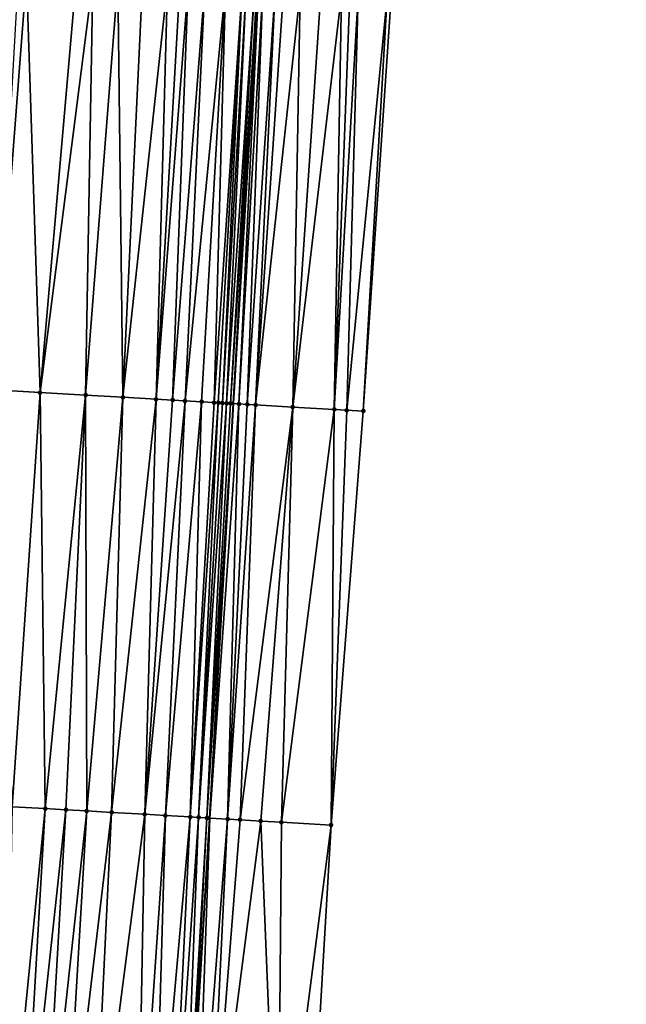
# Model space of a CAD drawing. Header units: feet. Extents: x 2004186 to 2014793, y 836912 to 864902.
# Tile 279 of 656: x 2010736 to 2010766, y 845492 to 845539. Entities that reach past the tile are written whole.
import ezdxf

# ---------------------------------------------------------------- set-up
doc = ezdxf.new("R2010")
doc.units = ezdxf.units.FT
doc.header["$LTSCALE"] = 100
doc.header["$MEASUREMENT"] = 0
for name, color, linetype, lineweight in [('EP_Travel Lane', 5, 'Continuous', 40), ('Road Shots', 4, 'Continuous', 200), ('Road X-Section', 30, 'Continuous', 13)]:
    doc.layers.add(name, color=color, linetype=linetype, lineweight=lineweight)
doc.layers.add('I-77 SB_MM21-27-Surface-Border', color=7, linetype='Continuous')
doc.layers.add('I-77 SB_MM21-27-Surface-TIN', color=7, linetype='Continuous')

msp = doc.modelspace()

# ---------------------------------------------------------------- linework, layer by layer
at = {"layer": 'EP_Travel Lane'}
msp.add_polyline3d([(2010744.358127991, 845480.7147733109, 423.5769885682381), (2010745.534212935, 845500.6996814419, 423.7606588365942), (2010746.68088083, 845520.6651301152, 423.9609386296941), (2010747.827557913, 845540.6307387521, 424.1726694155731), (2010748.983294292, 845560.5891102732, 424.3595046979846), (2010750.164753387, 845580.5422866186, 424.5882409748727), (2010751.363814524, 845600.5052830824, 424.8035812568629), (2010752.562837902, 845620.4676509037, 425.0224859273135), (2010753.709640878, 845640.5033577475, 425.1783189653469), (2010754.722310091, 845660.5657104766, 425.3402618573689), (2010755.649541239, 845680.5428112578, 425.5215840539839), (2010756.576771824, 845700.5198999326, 425.7281346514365), (2010757.434099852, 845720.5965337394, 425.9236886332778), (2010758.13467243, 845740.6864357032, 426.1131730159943), (2010758.747494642, 845760.674583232, 426.3211056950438), (2010759.360322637, 845780.6629193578, 426.544845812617), (2010759.911873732, 845800.7087032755, 426.7726035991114)], dxfattribs=at)
at = {"layer": 'I-77 SB_MM21-27-Surface-Border', "color": 3, "linetype": 'ByBlock', "lineweight": -2}
msp.add_polyline3d([(2010765.612790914, 845800.5724275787, 426.9969310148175), (2010764.693339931, 845780.510360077, 426.7571607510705), (2010764.730475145, 845760.5038426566, 426.556564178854), (2010763.967943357, 845740.5204124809, 426.3410789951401), (2010763.508761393, 845720.3702733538, 426.1403192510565), (2010763.077637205, 845700.223697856, 425.955961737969), (2010762.373039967, 845680.2364874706, 425.7596048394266), (2010761.668444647, 845660.2493194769, 425.5753225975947), (2010760.07808279, 845640.1645241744, 425.3755908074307), (2010759.750963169, 845620.0424899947, 425.1898245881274), (2010758.574292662, 845600.0789050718, 424.9711775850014), (2010757.197918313, 845580.1262338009, 424.7587169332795), (2010756.031774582, 845560.178611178, 424.5187878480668), (2010754.281156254, 845540.2588665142, 424.3115511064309), (2010752.9348203, 845520.3049360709, 424.06692475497), (2010751.388839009, 845500.362919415, 423.8273074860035), (2010750.221738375, 845480.3672347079, 423.6017408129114)], dxfattribs=at)
at = {"layer": 'I-77 SB_MM21-27-Surface-TIN', "color": 128, "linetype": 'ByBlock', "lineweight": -2}
for points in [[(2010736.710245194, 845541.2703456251, 424.0467850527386), (2010736.310906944, 845541.2933448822, 424.0395058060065), (2010735.164224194, 845521.3276375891, 423.8484890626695)], [(2010736.710245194, 845541.2703456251, 424.0467850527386), (2010735.164224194, 845521.3276375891, 423.8484890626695), (2010737.360594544, 845521.2013153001, 423.8671995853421)], [(2010739.106280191, 845541.1324457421, 424.0795816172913), (2010736.710245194, 845541.2703456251, 424.0467850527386), (2010737.360594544, 845521.2013153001, 423.8671995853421)], [(2010739.904956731, 845541.0864479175, 424.0940616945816), (2010739.106280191, 845541.1324457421, 424.0795816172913), (2010737.360594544, 845521.2013153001, 423.8671995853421)], [(2010739.904956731, 845541.0864479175, 424.0940616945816), (2010737.360594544, 845521.2013153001, 423.8671995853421), (2010739.556956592, 845521.0748484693, 423.901068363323)], [(2010741.102972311, 845541.0174645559, 424.1142607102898), (2010739.904956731, 845541.0864479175, 424.0940616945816), (2010739.556956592, 845521.0748484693, 423.901068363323)], [(2010741.102972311, 845541.0174645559, 424.1142607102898), (2010739.556956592, 845521.0748484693, 423.901068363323), (2010741.353984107, 845520.9714456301, 423.9214358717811)], [(2010741.102972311, 845541.0174645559, 424.1142607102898), (2010741.353984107, 845520.9714456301, 423.9214358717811), (2010742.300988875, 845540.9484983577, 424.1325077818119)], [(2010743.499007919, 845540.8795753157, 424.1458469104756), (2010742.300988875, 845540.9484983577, 424.1325077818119), (2010741.353984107, 845520.9714456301, 423.9214358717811)], [(2010743.499007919, 845540.8795753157, 424.1458469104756), (2010741.353984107, 845520.9714456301, 423.9214358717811), (2010742.951343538, 845520.8795605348, 423.936547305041)], [(2010744.09801708, 845540.8451075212, 424.1532299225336), (2010743.499007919, 845540.8795753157, 424.1458469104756), (2010742.951343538, 845520.8795605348, 423.936547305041)], [(2010744.497357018, 845540.8221376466, 424.1571676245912), (2010744.09801708, 845540.8451075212, 424.1532299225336), (2010742.951343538, 845520.8795605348, 423.936547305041)], [(2010744.497357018, 845540.8221376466, 424.1571676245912), (2010742.951343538, 845520.8795605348, 423.936547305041), (2010743.750023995, 845520.8336309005, 423.9427488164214)], [(2010745.296034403, 845540.7761545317, 424.1699748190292), (2010744.497357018, 845540.8221376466, 424.1571676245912), (2010743.750023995, 845520.8336309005, 423.9427488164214)], [(2010745.296034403, 845540.7761545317, 424.1699748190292), (2010743.750023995, 845520.8336309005, 423.9427488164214), (2010744.349032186, 845520.7991462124, 423.9513286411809)], [(2010746.294383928, 845540.7187242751, 424.1804525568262), (2010745.296034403, 845540.7761545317, 424.1699748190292), (2010744.349032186, 845520.7991462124, 423.9513286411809)], [(2010746.294383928, 845540.7187242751, 424.1804525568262), (2010744.349032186, 845520.7991462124, 423.9513286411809), (2010745.147714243, 845520.7532444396, 423.9546082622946)], [(2010746.294383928, 845540.7187242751, 424.1804525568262), (2010745.147714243, 845520.7532444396, 423.9546082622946), (2010745.746729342, 845520.7188800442, 423.9505728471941)], [(2010747.093068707, 845540.6728698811, 424.1786209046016), (2010746.294383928, 845540.7187242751, 424.1804525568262), (2010745.746729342, 845520.7188800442, 423.9505728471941)], [(2010747.093068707, 845540.6728698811, 424.1786209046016), (2010745.746729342, 845520.7188800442, 423.9505728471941), (2010745.946401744, 845520.7074374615, 423.9479466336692)], [(2010747.093068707, 845540.6728698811, 424.1786209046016), (2010745.946401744, 845520.7074374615, 423.9479466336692), (2010746.146073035, 845520.6959755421, 423.9473482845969)], [(2010747.292740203, 845540.6614115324, 424.1775659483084), (2010747.093068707, 845540.6728698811, 424.1786209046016), (2010746.146073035, 845520.6959755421, 423.9473482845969)], [(2010747.292740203, 845540.6614115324, 424.1775659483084), (2010746.146073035, 845520.6959755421, 423.9473482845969), (2010746.345742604, 845520.684483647, 423.9498935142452)], [(2010747.692085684, 845540.6385381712, 424.170527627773), (2010747.292740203, 845540.6614115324, 424.1775659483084), (2010746.345742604, 845520.684483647, 423.9498935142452)], [(2010747.692085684, 845540.6385381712, 424.170527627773), (2010746.345742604, 845520.684483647, 423.9498935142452), (2010746.545410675, 845520.6729656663, 423.9551743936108)], [(2010747.692085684, 845540.6385381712, 424.170527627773), (2010746.545410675, 845520.6729656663, 423.9551743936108), (2010747.827557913, 845540.6307387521, 424.1726694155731)], [(2010746.545410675, 845520.6729656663, 423.9551743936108), (2010746.68088083, 845520.6651301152, 423.9609386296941), (2010747.827557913, 845540.6307387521, 424.1726694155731)], [(2010747.891755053, 845540.6270427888, 424.1736843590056), (2010747.827557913, 845540.6307387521, 424.1726694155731), (2010746.68088083, 845520.6651301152, 423.9609386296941)], [(2010747.891755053, 845540.6270427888, 424.1736843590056), (2010746.68088083, 845520.6651301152, 423.9609386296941), (2010746.944743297, 845520.6498683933, 423.9721659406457)], [(2010748.091422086, 845540.6155067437, 424.1814654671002), (2010747.891755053, 845540.6270427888, 424.1736843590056), (2010746.944743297, 845520.6498683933, 423.9721659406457)], [(2010748.091422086, 845540.6155067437, 424.1814654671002), (2010746.944743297, 845520.6498683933, 423.9721659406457), (2010747.3440752, 845520.6267586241, 423.9904679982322)], [(2010748.690419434, 845540.5808332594, 424.2122407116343), (2010748.091422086, 845540.6155067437, 424.1814654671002), (2010747.3440752, 845520.6267586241, 423.9904679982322)], [(2010748.690419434, 845540.5808332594, 424.2122407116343), (2010747.3440752, 845520.6267586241, 423.9904679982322), (2010747.743409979, 845520.6036989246, 424.0035191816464)], [(2010749.089753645, 845540.5577636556, 424.2275201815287), (2010748.690419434, 845540.5808332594, 424.2122407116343), (2010747.743409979, 845520.6036989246, 424.0035191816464)], [(2010749.888425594, 845540.5116858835, 424.251092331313), (2010749.089753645, 845540.5577636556, 424.2275201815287), (2010747.743409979, 845520.6036989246, 424.0035191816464)], [(2010749.888425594, 845540.5116858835, 424.251092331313), (2010747.743409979, 845520.6036989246, 424.0035191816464), (2010749.540435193, 845520.5002560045, 424.0280900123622)], [(2010750.886773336, 845540.4542245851, 424.2651003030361), (2010749.888425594, 845540.5116858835, 424.251092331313), (2010749.540435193, 845520.5002560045, 424.0280900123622)], [(2010751.885123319, 845540.3968022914, 424.2746724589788), (2010750.886773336, 845540.4542245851, 424.2651003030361), (2010749.540435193, 845520.5002560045, 424.0280900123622)], [(2010751.885123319, 845540.3968022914, 424.2746724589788), (2010749.540435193, 845520.5002560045, 424.0280900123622), (2010751.537134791, 845520.385405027, 424.0464139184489)], [(2010752.284461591, 845540.3738034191, 424.2819079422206), (2010751.885123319, 845540.3968022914, 424.2746724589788), (2010751.537134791, 845520.385405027, 424.0464139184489)], [(2010752.683799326, 845540.3507951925, 424.2902072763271), (2010752.284461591, 845540.3738034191, 424.2819079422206), (2010751.537134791, 845520.385405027, 424.0464139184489)], [(2010752.683799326, 845540.3507951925, 424.2902072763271), (2010751.537134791, 845520.385405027, 424.0464139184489), (2010752.136144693, 845520.3509501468, 424.0518677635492)], [(2010752.683799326, 845540.3507951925, 424.2902072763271), (2010752.136144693, 845520.3509501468, 424.0518677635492), (2010754.081486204, 845540.2703500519, 424.3097414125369)], [(2010754.081486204, 845540.2703500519, 424.3097414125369), (2010752.136144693, 845520.3509501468, 424.0518677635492), (2010752.9348203, 845520.3049360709, 424.06692475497)], [(2010754.081486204, 845540.2703500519, 424.3097414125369), (2010752.9348203, 845520.3049360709, 424.06692475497), (2010754.281156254, 845540.2588665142, 424.3115511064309)], [(2010737.360594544, 845521.2013153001, 423.8671995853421), (2010735.164224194, 845521.3276375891, 423.8484890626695), (2010736.014238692, 845501.2470383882, 423.6831003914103)], [(2010737.360594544, 845521.2013153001, 423.8671995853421), (2010736.014238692, 845501.2470383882, 423.6831003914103), (2010737.611600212, 845501.1551896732, 423.6970710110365)], [(2010739.556956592, 845521.0748484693, 423.901068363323), (2010737.360594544, 845521.2013153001, 423.8671995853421), (2010737.611600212, 845501.1551896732, 423.6970710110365)], [(2010739.556956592, 845521.0748484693, 423.901068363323), (2010737.611600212, 845501.1551896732, 423.6970710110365), (2010738.609949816, 845501.0977607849, 423.7088431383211)], [(2010739.556956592, 845521.0748484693, 423.901068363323), (2010738.609949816, 845501.0977607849, 423.7088431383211), (2010739.60830056, 845501.0403517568, 423.7180392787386)], [(2010741.353984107, 845520.9714456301, 423.9214358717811), (2010739.556956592, 845521.0748484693, 423.901068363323), (2010739.60830056, 845501.0403517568, 423.7180392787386)], [(2010741.353984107, 845520.9714456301, 423.9214358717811), (2010739.60830056, 845501.0403517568, 423.7180392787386), (2010740.806320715, 845500.971448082, 423.7307402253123)], [(2010742.951343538, 845520.8795605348, 423.936547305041), (2010741.353984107, 845520.9714456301, 423.9214358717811), (2010740.806320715, 845500.971448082, 423.7307402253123)], [(2010742.951343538, 845520.8795605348, 423.936547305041), (2010740.806320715, 845500.971448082, 423.7307402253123), (2010742.4036838, 845500.8796266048, 423.741177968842)], [(2010743.750023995, 845520.8336309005, 423.9427488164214), (2010742.951343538, 845520.8795605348, 423.936547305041), (2010742.4036838, 845500.8796266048, 423.741177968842)], [(2010744.349032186, 845520.7991462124, 423.9513286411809), (2010743.750023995, 845520.8336309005, 423.9427488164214), (2010742.4036838, 845500.8796266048, 423.741177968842)], [(2010744.349032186, 845520.7991462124, 423.9513286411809), (2010742.4036838, 845500.8796266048, 423.741177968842), (2010743.402034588, 845500.8222183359, 423.7502756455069)], [(2010745.147714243, 845520.7532444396, 423.9546082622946), (2010744.349032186, 845520.7991462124, 423.9513286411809), (2010743.402034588, 845500.8222183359, 423.7502756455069)], [(2010745.147714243, 845520.7532444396, 423.9546082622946), (2010743.402034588, 845500.8222183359, 423.7502756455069), (2010744.600061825, 845500.7534379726, 423.746982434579)], [(2010745.746729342, 845520.7188800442, 423.9505728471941), (2010745.147714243, 845520.7532444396, 423.9546082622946), (2010744.600061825, 845500.7534379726, 423.746982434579)], [(2010745.946401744, 845520.7074374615, 423.9479466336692), (2010745.746729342, 845520.7188800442, 423.9505728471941), (2010744.600061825, 845500.7534379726, 423.746982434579)], [(2010745.946401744, 845520.7074374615, 423.9479466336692), (2010744.600061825, 845500.7534379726, 423.746982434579), (2010744.999402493, 845500.7304808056, 423.7498250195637)], [(2010746.146073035, 845520.6959755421, 423.9473482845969), (2010745.946401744, 845520.7074374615, 423.9479466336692), (2010744.999402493, 845500.7304808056, 423.7498250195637)], [(2010746.345742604, 845520.684483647, 423.9498935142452), (2010746.146073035, 845520.6959755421, 423.9473482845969), (2010744.999402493, 845500.7304808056, 423.7498250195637)], [(2010746.345742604, 845520.684483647, 423.9498935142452), (2010744.999402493, 845500.7304808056, 423.7498250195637), (2010745.398741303, 845500.7074912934, 423.7568629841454)], [(2010746.545410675, 845520.6729656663, 423.9551743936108), (2010746.345742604, 845520.684483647, 423.9498935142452), (2010745.398741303, 845500.7074912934, 423.7568629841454)], [(2010746.545410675, 845520.6729656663, 423.9551743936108), (2010745.398741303, 845500.7074912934, 423.7568629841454), (2010746.68088083, 845520.6651301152, 423.9609386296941)], [(2010745.398741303, 845500.7074912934, 423.7568629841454), (2010745.534212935, 845500.6996814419, 423.7606588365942), (2010746.68088083, 845520.6651301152, 423.9609386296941)], [(2010746.944743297, 845520.6498683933, 423.9721659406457), (2010746.68088083, 845520.6651301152, 423.9609386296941), (2010745.534212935, 845500.6996814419, 423.7606588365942)], [(2010746.944743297, 845520.6498683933, 423.9721659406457), (2010745.534212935, 845500.6996814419, 423.7606588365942), (2010746.397083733, 845500.6499374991, 423.7848360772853)], [(2010747.3440752, 845520.6267586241, 423.9904679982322), (2010746.944743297, 845520.6498683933, 423.9721659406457), (2010746.397083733, 845500.6499374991, 423.7848360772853)], [(2010747.743409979, 845520.6036989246, 424.0035191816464), (2010747.3440752, 845520.6267586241, 423.9904679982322), (2010746.397083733, 845500.6499374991, 423.7848360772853)], [(2010747.743409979, 845520.6036989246, 424.0035191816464), (2010746.397083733, 845500.6499374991, 423.7848360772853), (2010746.996091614, 845500.6154473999, 423.7961493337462)], [(2010749.540435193, 845520.5002560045, 424.0280900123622), (2010747.743409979, 845520.6036989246, 424.0035191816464), (2010746.996091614, 845500.6154473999, 423.7961493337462)], [(2010749.540435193, 845520.5002560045, 424.0280900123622), (2010746.996091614, 845500.6154473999, 423.7961493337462), (2010747.994440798, 845500.5580112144, 423.8088679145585)], [(2010749.540435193, 845520.5002560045, 424.0280900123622), (2010747.994440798, 845500.5580112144, 423.8088679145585), (2010748.992793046, 845500.5006283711, 423.8146677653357)], [(2010751.537134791, 845520.385405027, 424.0464139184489), (2010749.540435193, 845520.5002560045, 424.0280900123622), (2010748.992793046, 845500.5006283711, 423.8146677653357)], [(2010751.537134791, 845520.385405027, 424.0464139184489), (2010748.992793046, 845500.5006283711, 423.8146677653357), (2010751.388839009, 845500.362919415, 423.8273074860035)], [(2010751.537134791, 845520.385405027, 424.0464139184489), (2010751.388839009, 845500.362919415, 423.8273074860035), (2010752.136144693, 845520.3509501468, 424.0518677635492)], [(2010752.136144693, 845520.3509501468, 424.0518677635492), (2010751.388839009, 845500.362919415, 423.8273074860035), (2010752.9348203, 845520.3049360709, 424.06692475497)], [(2010737.611600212, 845501.1551896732, 423.6970710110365), (2010736.014238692, 845501.2470383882, 423.6831003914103), (2010735.647319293, 845481.2311263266, 423.532697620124)], [(2010737.611600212, 845501.1551896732, 423.6970710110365), (2010735.647319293, 845481.2311263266, 423.532697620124), (2010736.445916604, 845481.1837729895, 423.5386022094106)], [(2010738.609949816, 845501.0977607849, 423.7088431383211), (2010737.611600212, 845501.1551896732, 423.6970710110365), (2010736.445916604, 845481.1837729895, 423.5386022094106)], [(2010738.609949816, 845501.0977607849, 423.7088431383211), (2010736.445916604, 845481.1837729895, 423.5386022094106), (2010737.44416423, 845481.1245980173, 423.5438755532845)], [(2010739.60830056, 845501.0403517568, 423.7180392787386), (2010738.609949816, 845501.0977607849, 423.7088431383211), (2010737.44416423, 845481.1245980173, 423.5438755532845)], [(2010739.60830056, 845501.0403517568, 423.7180392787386), (2010737.44416423, 845481.1245980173, 423.5438755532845), (2010738.44241131, 845481.0654138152, 423.5503136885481)], [(2010740.806320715, 845500.971448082, 423.7307402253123), (2010739.60830056, 845501.0403517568, 423.7180392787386), (2010738.44241131, 845481.0654138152, 423.5503136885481)], [(2010740.806320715, 845500.971448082, 423.7307402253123), (2010738.44241131, 845481.0654138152, 423.5503136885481), (2010739.839959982, 845480.9826025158, 423.5534482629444)], [(2010740.806320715, 845500.971448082, 423.7307402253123), (2010739.839959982, 845480.9826025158, 423.5534482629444), (2010742.4036838, 845500.8796266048, 423.741177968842)], [(2010742.4036838, 845500.8796266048, 423.741177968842), (2010739.839959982, 845480.9826025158, 423.5534482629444), (2010742.036103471, 845480.8523958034, 423.5677973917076)], [(2010743.402034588, 845500.8222183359, 423.7502756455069), (2010742.4036838, 845500.8796266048, 423.741177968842), (2010742.036103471, 845480.8523958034, 423.5677973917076)], [(2010743.402034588, 845500.8222183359, 423.7502756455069), (2010742.036103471, 845480.8523958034, 423.5677973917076), (2010742.834703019, 845480.8050802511, 423.5689335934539)], [(2010744.600061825, 845500.7534379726, 423.746982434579), (2010743.402034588, 845500.8222183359, 423.7502756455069), (2010742.834703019, 845480.8050802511, 423.5689335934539)], [(2010744.600061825, 845500.7534379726, 423.746982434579), (2010742.834703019, 845480.8050802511, 423.5689335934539), (2010743.633304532, 845480.7577978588, 423.5658850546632)], [(2010744.999402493, 845500.7304808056, 423.7498250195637), (2010744.600061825, 845500.7534379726, 423.746982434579), (2010743.633304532, 845480.7577978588, 423.5658850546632)], [(2010744.999402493, 845500.7304808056, 423.7498250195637), (2010743.633304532, 845480.7577978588, 423.5658850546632), (2010744.232250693, 845480.7222521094, 423.5741936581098)], [(2010745.398741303, 845500.7074912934, 423.7568629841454), (2010744.999402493, 845500.7304808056, 423.7498250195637), (2010744.232250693, 845480.7222521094, 423.5741936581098)], [(2010745.398741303, 845500.7074912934, 423.7568629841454), (2010744.232250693, 845480.7222521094, 423.5741936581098), (2010744.358127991, 845480.7147733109, 423.5769885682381)], [(2010745.398741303, 845500.7074912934, 423.7568629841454), (2010744.358127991, 845480.7147733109, 423.5769885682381), (2010745.534212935, 845500.6996814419, 423.7606588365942)], [(2010744.831194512, 845480.6866668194, 423.5874922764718), (2010745.534212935, 845500.6996814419, 423.7606588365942), (2010744.358127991, 845480.7147733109, 423.5769885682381)], [(2010746.397083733, 845500.6499374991, 423.7848360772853), (2010745.534212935, 845500.6996814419, 423.7606588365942), (2010744.831194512, 845480.6866668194, 423.5874922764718)], [(2010746.397083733, 845500.6499374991, 423.7848360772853), (2010744.831194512, 845480.6866668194, 423.5874922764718), (2010745.430141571, 845480.651136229, 423.5938878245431)], [(2010746.996091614, 845500.6154473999, 423.7961493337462), (2010746.397083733, 845500.6499374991, 423.7848360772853), (2010745.430141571, 845480.651136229, 423.5938878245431)], [(2010747.994440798, 845500.5580112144, 423.8088679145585), (2010746.996091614, 845500.6154473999, 423.7961493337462), (2010745.430141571, 845480.651136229, 423.5938878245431)], [(2010747.994440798, 845500.5580112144, 423.8088679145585), (2010745.430141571, 845480.651136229, 423.5938878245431), (2010748.824186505, 845480.4499920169, 423.6054197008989)], [(2010747.994440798, 845500.5580112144, 423.8088679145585), (2010748.824186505, 845480.4499920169, 423.6054197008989), (2010748.992793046, 845500.5006283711, 423.8146677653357)], [(2010748.992793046, 845500.5006283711, 423.8146677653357), (2010748.824186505, 845480.4499920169, 423.6054197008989), (2010751.388839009, 845500.362919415, 423.8273074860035)], [(2010751.388839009, 845500.362919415, 423.8273074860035), (2010748.824186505, 845480.4499920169, 423.6054197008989), (2010750.221738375, 845480.3672347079, 423.6017408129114)]]:
    msp.add_3dface(points, dxfattribs=at)
at = {"layer": 'Road Shots', "lineweight": 100}
for p in [(2010737.360594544, 845521.2013153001, 423.8671995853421), (2010739.556956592, 845521.0748484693, 423.901068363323), (2010741.353984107, 845520.9714456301, 423.9214358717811), (2010742.951343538, 845520.8795605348, 423.936547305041), (2010743.750023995, 845520.8336309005, 423.9427488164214), (2010744.349032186, 845520.7991462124, 423.9513286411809), (2010745.147714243, 845520.7532444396, 423.9546082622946), (2010745.746729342, 845520.7188800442, 423.9505728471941), (2010745.946401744, 845520.7074374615, 423.9479466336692), (2010746.146073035, 845520.6959755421, 423.9473482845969), (2010746.345742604, 845520.684483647, 423.9498935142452), (2010746.545410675, 845520.6729656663, 423.9551743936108), (2010746.944743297, 845520.6498683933, 423.9721659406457), (2010747.3440752, 845520.6267586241, 423.9904679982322), (2010747.743409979, 845520.6036989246, 424.0035191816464), (2010749.540435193, 845520.5002560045, 424.0280900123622), (2010751.537134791, 845520.385405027, 424.0464139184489), (2010752.136144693, 845520.3509501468, 424.0518677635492), (2010752.9348203, 845520.3049360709, 424.06692475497), (2010737.611600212, 845501.1551896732, 423.6970710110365), (2010738.609949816, 845501.0977607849, 423.7088431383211), (2010739.60830056, 845501.0403517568, 423.7180392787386), (2010740.806320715, 845500.971448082, 423.7307402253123), (2010742.4036838, 845500.8796266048, 423.741177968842), (2010743.402034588, 845500.8222183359, 423.7502756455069), (2010744.600061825, 845500.7534379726, 423.746982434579), (2010744.999402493, 845500.7304808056, 423.7498250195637), (2010745.398741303, 845500.7074912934, 423.7568629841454), (2010746.397083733, 845500.6499374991, 423.7848360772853), (2010746.996091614, 845500.6154473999, 423.7961493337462), (2010747.994440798, 845500.5580112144, 423.8088679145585), (2010748.992793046, 845500.5006283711, 423.8146677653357), (2010751.388839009, 845500.362919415, 423.8273074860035)]:
    msp.add_point(p, dxfattribs=at)
at = {"layer": 'Road X-Section', "extrusion": (0.05733550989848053, 0.9983092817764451, 0.009550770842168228), "elevation": 959382.3633119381, "flags": 128}
msp.add_lwpolyline([(-1958917.72805851, -8739.830300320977), (-1958919.52805851, -8739.76228700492), (-1958920.72805851, -8739.70929316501), (-1958921.32805851, -8739.68964666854), (-1958922.12805851, -8739.669028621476), (-1958922.72805851, -8739.652488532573), (-1958923.32805851, -8739.643733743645), (-1958924.32805851, -8739.634956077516), (-1958925.92805851, -8739.6238537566), (-1958926.72805851, -8739.615321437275), (-1958927.72805851, -8739.601310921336), (-1958928.92805851, -8739.591434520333), (-1958929.52805851, -8739.58802608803), (-1958929.92805851, -8739.581676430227), (-1958930.72805851, -8739.563983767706), (-1958932.12805851, -8739.547023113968), (-1958933.92805851, -8739.53295208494), (-1958934.92805851, -8739.518402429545), (-1958935.92805851, -8739.503891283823), (-1958936.72805851, -8739.499383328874), (-1958937.32805851, -8739.496317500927), (-1958938.12805851, -8739.485674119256), (-1958938.72805851, -8739.479583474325), (-1958939.32805851, -8739.469065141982), (-1958940.32805851, -8739.461138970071), (-1958941.12805851, -8739.45236752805), (-1958941.72805851, -8739.448019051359), (-1958942.92805851, -8739.434012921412), (-1958944.92805851, -8739.412069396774), (-1958945.52805851, -8739.40630405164), (-1958946.528058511, -8739.391213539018), (-1958948.72805851, -8739.372502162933), (-1958950.92805851, -8739.338631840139), (-1958952.72805851, -8739.318263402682), (-1958954.32805851, -8739.303151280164), (-1958955.12805851, -8739.296949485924), (-1958955.72805851, -8739.288369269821), (-1958956.52805851, -8739.285089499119), (-1958957.12805851, -8739.289125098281), (-1958957.328058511, -8739.291751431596), (-1958957.52805851, -8739.292349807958), (-1958957.72805851, -8739.289804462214), (-1958957.92805851, -8739.284523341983), (-1958958.32805851, -8739.26753101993), (-1958958.72805851, -8739.249228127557), (-1958959.12805851, -8739.236176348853), (-1958960.92805851, -8739.211604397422), (-1958962.92805851, -8739.193279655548), (-1958963.52805851, -8739.18782556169), (-1958964.32805851, -8739.172767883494)], dxfattribs=at)
at = {"layer": 'Road X-Section', "extrusion": (0.05733641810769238, 0.9983250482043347, 0.007722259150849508), "elevation": 959376.7458137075, "flags": 128}
msp.add_lwpolyline([(-1958917.9254703, -6985.467698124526), (-1958919.9254703, -6985.392054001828), (-1958920.9254703, -6985.355732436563), (-1958921.9254703, -6985.324813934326), (-1958922.7254703, -6985.304747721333), (-1958923.5254703, -6985.294077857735), (-1958927.7254703, -6985.258770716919), (-1958928.7254703, -6985.247738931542), (-1958930.7254703, -6985.220714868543), (-1958931.7254703, -6985.210017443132), (-1958932.725470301, -6985.193131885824), (-1958933.3254703, -6985.188106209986), (-1958934.3254703, -6985.183956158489), (-1958935.9254703, -6985.167500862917), (-1958937.1254703, -6985.163675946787), (-1958940.1254703, -6985.144128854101), (-1958940.9254703, -6985.139621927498), (-1958942.1254703, -6985.12838434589), (-1958943.3254703, -6985.123471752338), (-1958944.1254703, -6985.11709602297), (-1958944.7254703, -6985.115946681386), (-1958948.5254703, -6985.081028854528), (-1958950.1254703, -6985.067057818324), (-1958951.1254703, -6985.055285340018), (-1958952.1254703, -6985.046088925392), (-1958953.3254703, -6985.0333876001), (-1958954.9254703, -6985.022949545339), (-1958955.9254703, -6985.013851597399), (-1958957.1254703, -6985.017144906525), (-1958957.5254703, -6985.014302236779), (-1958957.9254703, -6985.007264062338), (-1958958.9254703, -6984.979290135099), (-1958959.5254703, -6984.9679765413), (-1958960.5254703, -6984.955257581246), (-1958961.5254703, -6984.94945755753), (-1958963.9254703, -6984.936817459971)], dxfattribs=at)

doc.saveas('drawing.dxf')
